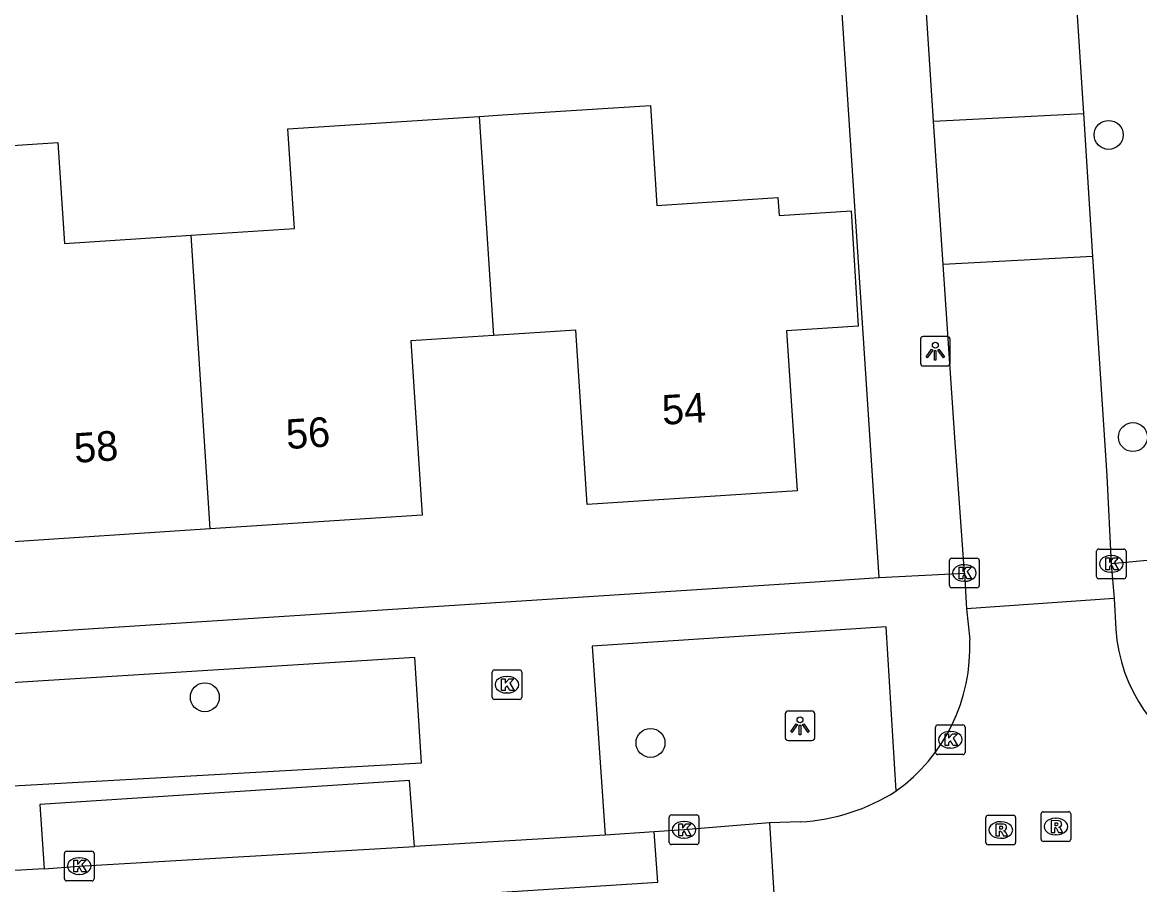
# Model space of a CAD drawing. Extents: x 159689 to 160786, y 387323 to 388339.
# Drawn here: x 160316.87 to 160354.58, y 388032.38 to 388061.5 of the extents above; entities that cross this region are included whole.
import ezdxf

# ---------------------------------------------------------------- set-up
doc = ezdxf.new("R2010")
doc.units = 0
for name, color, linetype in [('IMGEO_Boom', 7, 'Continuous'), ('IMGEO_Hek', 7, 'Continuous'), ('IMGEO_Kolk', 7, 'Continuous'), ('IMGEO_Lichtpunt', 7, 'Continuous'), ('IMGEO_Pand', 7, 'Continuous'), ('IMGEO_Pand_nummerreeks', 7, 'Continuous'), ('IMGEO_Rijbaan_lokaal_gesloten', 7, 'Continuous'), ('IMGEO_Rijbaan_lokaal_open', 7, 'Continuous'), ('IMGEO_Rioolput', 7, 'Continuous'), ('IMGEO_Voetpad_open', 7, 'Continuous')]:
    doc.layers.add(name, color=color, linetype=linetype)

msp = doc.modelspace()

# ---------------------------------------------------------------- linework, layer by layer
at = {"layer": 'IMGEO_Boom'}
for centre in [(160353.539, 388057.702), (160354.359, 388047.496), (160323.027, 388038.71), (160338.072, 388037.168)]:
    msp.add_circle(centre, 0.489, dxfattribs=at)
at = {"layer": 'IMGEO_Hek'}
msp.add_lwpolyline([(160345.247, 388051.01), (160344.051, 388069.366)], dxfattribs=at)
at = {"layer": 'IMGEO_Kolk'}
for p, q in [((160353.202, 388043.714), (160354.054, 388043.714)), ((160348.167, 388042.48), (160348.167, 388043.332)), ((160348.242, 388043.406), (160349.094, 388043.406)), ((160349.168, 388043.332), (160349.168, 388042.48)), ((160353.127, 388042.788), (160353.127, 388043.64)), ((160353.615, 388043.494), (160353.64, 388043.494)), ((160354.128, 388043.64), (160354.128, 388042.788)), ((160348.655, 388043.186), (160348.68, 388043.186)), ((160353.638, 388042.934), (160353.613, 388042.934)), ((160348.678, 388042.626), (160348.653, 388042.626)), ((160354.054, 388042.714), (160353.202, 388042.714)), ((160349.094, 388042.406), (160348.242, 388042.406)), ((160332.726, 388038.708), (160332.726, 388039.56)), ((160332.801, 388039.634), (160333.653, 388039.634)), ((160333.727, 388039.56), (160333.727, 388038.708)), ((160333.214, 388039.414), (160333.239, 388039.414)), ((160333.237, 388038.854), (160333.212, 388038.854)), ((160333.653, 388038.634), (160332.801, 388038.634)), ((160347.693, 388036.85), (160347.693, 388037.702)), ((160347.768, 388037.776), (160348.62, 388037.776)), ((160348.694, 388037.702), (160348.694, 388036.85)), ((160348.181, 388037.556), (160348.206, 388037.556)), ((160348.204, 388036.996), (160348.179, 388036.996)), ((160348.62, 388036.776), (160347.768, 388036.776)), ((160338.705, 388033.809), (160338.705, 388034.661)), ((160338.78, 388034.735), (160339.632, 388034.735)), ((160339.706, 388034.661), (160339.706, 388033.809)), ((160339.193, 388034.515), (160339.218, 388034.515)), ((160339.216, 388033.955), (160339.191, 388033.955)), ((160318.361, 388033.509), (160319.213, 388033.509)), ((160339.632, 388033.735), (160338.78, 388033.735)), ((160318.286, 388032.583), (160318.286, 388033.435)), ((160318.774, 388033.289), (160318.799, 388033.289)), ((160319.287, 388033.435), (160319.287, 388032.583)), ((160319.213, 388032.509), (160318.361, 388032.509)), ((160318.797, 388032.729), (160318.772, 388032.729))]:
    msp.add_line(p, q, dxfattribs=at)
for points in [[(160353.202, 388043.714), (160354.054, 388043.714)], [(160348.167, 388042.48), (160348.167, 388043.332)], [(160348.242, 388043.406), (160349.094, 388043.406)], [(160349.168, 388043.332), (160349.168, 388042.48)], [(160353.127, 388042.788), (160353.127, 388043.64)], [(160353.448, 388043.414), (160353.571, 388043.414), (160353.571, 388043.263), (160353.701, 388043.414), (160353.865, 388043.414), (160353.719, 388043.263), (160353.872, 388043.014), (160353.72, 388043.014), (160353.635, 388043.178), (160353.571, 388043.111), (160353.571, 388043.014), (160353.448, 388043.014), (160353.448, 388043.414)], [(160354.128, 388043.64), (160354.128, 388042.788)], [(160348.488, 388043.106), (160348.611, 388043.106), (160348.611, 388042.955), (160348.741, 388043.106), (160348.905, 388043.106), (160348.759, 388042.955), (160348.912, 388042.706), (160348.76, 388042.706), (160348.675, 388042.87), (160348.611, 388042.803), (160348.611, 388042.706), (160348.488, 388042.706), (160348.488, 388043.106)], [(160354.054, 388042.714), (160353.202, 388042.714)], [(160349.094, 388042.406), (160348.242, 388042.406)], [(160332.726, 388038.708), (160332.726, 388039.56)], [(160332.801, 388039.634), (160333.653, 388039.634)], [(160333.727, 388039.56), (160333.727, 388038.708)], [(160333.047, 388039.334), (160333.17, 388039.334), (160333.17, 388039.183), (160333.3, 388039.334), (160333.464, 388039.334), (160333.318, 388039.183), (160333.471, 388038.934), (160333.319, 388038.934), (160333.234, 388039.098), (160333.17, 388039.031), (160333.17, 388038.934), (160333.047, 388038.934), (160333.047, 388039.334)], [(160333.653, 388038.634), (160332.801, 388038.634)], [(160347.693, 388036.85), (160347.693, 388037.702)], [(160347.768, 388037.776), (160348.62, 388037.776)], [(160348.694, 388037.702), (160348.694, 388036.85)], [(160348.014, 388037.476), (160348.137, 388037.476), (160348.137, 388037.325), (160348.267, 388037.476), (160348.431, 388037.476), (160348.285, 388037.325), (160348.438, 388037.076), (160348.286, 388037.076), (160348.201, 388037.24), (160348.137, 388037.173), (160348.137, 388037.076), (160348.014, 388037.076), (160348.014, 388037.476)], [(160348.62, 388036.776), (160347.768, 388036.776)], [(160338.705, 388033.809), (160338.705, 388034.661)], [(160338.78, 388034.735), (160339.632, 388034.735)], [(160339.706, 388034.661), (160339.706, 388033.809)], [(160339.026, 388034.435), (160339.149, 388034.435), (160339.149, 388034.284), (160339.279, 388034.435), (160339.443, 388034.435), (160339.297, 388034.284), (160339.45, 388034.035), (160339.298, 388034.035), (160339.213, 388034.199), (160339.149, 388034.132), (160339.149, 388034.035), (160339.026, 388034.035), (160339.026, 388034.435)], [(160318.361, 388033.509), (160319.213, 388033.509)], [(160339.632, 388033.735), (160338.78, 388033.735)], [(160318.286, 388032.583), (160318.286, 388033.435)], [(160318.607, 388033.209), (160318.73, 388033.209), (160318.73, 388033.058), (160318.86, 388033.209), (160319.024, 388033.209), (160318.878, 388033.058), (160319.031, 388032.809), (160318.879, 388032.809), (160318.794, 388032.973), (160318.73, 388032.906), (160318.73, 388032.809), (160318.607, 388032.809), (160318.607, 388033.209)], [(160319.287, 388033.435), (160319.287, 388032.583)], [(160319.213, 388032.509), (160318.361, 388032.509)]]:
    msp.add_lwpolyline(points, dxfattribs=at)
for centre, start, end in [((160353.204, 388043.638), 91.552, 178.448), ((160353.204, 388043.638), 91.552, 178.448), ((160354.052, 388043.638), 1.552, 88.448), ((160354.052, 388043.638), 1.552, 88.448), ((160348.244, 388043.33), 91.552, 178.448), ((160348.244, 388043.33), 91.552, 178.448), ((160349.092, 388043.33), 1.552, 88.448), ((160349.092, 388043.33), 1.552, 88.448), ((160353.204, 388042.79), 181.552, 268.448), ((160353.204, 388042.79), 181.552, 268.448), ((160354.052, 388042.79), 271.552, 358.448), ((160354.052, 388042.79), 271.552, 358.448), ((160348.244, 388042.482), 181.552, 268.448), ((160348.244, 388042.482), 181.552, 268.448), ((160349.092, 388042.482), 271.552, 358.448), ((160349.092, 388042.482), 271.552, 358.448), ((160332.803, 388039.558), 91.552, 178.448), ((160332.803, 388039.558), 91.552, 178.448), ((160333.651, 388039.558), 1.552, 88.448), ((160333.651, 388039.558), 1.552, 88.448), ((160332.803, 388038.71), 181.552, 268.448), ((160332.803, 388038.71), 181.552, 268.448), ((160333.651, 388038.71), 271.552, 358.448), ((160333.651, 388038.71), 271.552, 358.448), ((160347.77, 388037.7), 91.552, 178.448), ((160347.77, 388037.7), 91.552, 178.448), ((160348.618, 388037.7), 1.552, 88.448), ((160348.618, 388037.7), 1.552, 88.448), ((160347.77, 388036.852), 181.552, 268.448), ((160347.77, 388036.852), 181.552, 268.448), ((160348.618, 388036.852), 271.552, 358.448), ((160348.618, 388036.852), 271.552, 358.448), ((160338.782, 388034.659), 91.552, 178.448), ((160338.782, 388034.659), 91.552, 178.448), ((160339.63, 388034.659), 1.552, 88.448), ((160339.63, 388034.659), 1.552, 88.448), ((160318.363, 388033.433), 91.552, 178.448), ((160318.363, 388033.433), 91.552, 178.448), ((160319.211, 388033.433), 1.552, 88.448), ((160319.211, 388033.433), 1.552, 88.448), ((160338.782, 388033.811), 181.552, 268.448), ((160338.782, 388033.811), 181.552, 268.448), ((160339.63, 388033.811), 271.552, 358.448), ((160339.63, 388033.811), 271.552, 358.448), ((160318.363, 388032.585), 181.552, 268.448), ((160318.363, 388032.585), 181.552, 268.448), ((160319.211, 388032.585), 271.552, 358.448), ((160319.211, 388032.585), 271.552, 358.448)]:
    msp.add_arc(centre, 0.0765, start, end, dxfattribs=at)
for centre, major_axis, ratio, start_param, end_param in [((160353.614, 388043.214), (-0.387, 0.002), 0.722429, 4.712389, 7.853982), ((160353.639, 388043.214), (-0.39, 0.002), 0.717154, 1.570796, 4.712389), ((160348.654, 388042.906), (-0.387, 0.002), 0.722429, 4.712389, 7.853982), ((160348.679, 388042.906), (-0.39, 0.002), 0.717154, 1.570796, 4.712389), ((160333.213, 388039.134), (-0.387, 0.002), 0.722429, 4.712389, 7.853982), ((160333.238, 388039.134), (-0.39, 0.002), 0.717154, 1.570796, 4.712389), ((160348.18, 388037.276), (-0.387, 0.002), 0.722429, 4.712389, 7.853982), ((160348.205, 388037.276), (-0.39, 0.002), 0.717154, 1.570796, 4.712389), ((160339.192, 388034.235), (-0.387, 0.002), 0.722429, 4.712389, 7.853982), ((160339.217, 388034.235), (-0.39, 0.002), 0.717154, 1.570796, 4.712389), ((160318.773, 388033.009), (-0.387, 0.002), 0.722429, 4.712389, 7.853982), ((160318.798, 388033.009), (-0.39, 0.002), 0.717154, 1.570796, 4.712389)]:
    msp.add_ellipse(centre, major_axis=major_axis, ratio=ratio, start_param=start_param, end_param=end_param, dxfattribs=at)
at = {"layer": 'IMGEO_Lichtpunt'}
for p, q in [((160348.089, 388050.895), (160347.281, 388050.895)), ((160348.089, 388050.895), (160347.281, 388050.895)), ((160347.187, 388050.8), (160347.187, 388049.993)), ((160347.187, 388050.8), (160347.187, 388049.993)), ((160348.183, 388049.993), (160348.183, 388050.8)), ((160348.183, 388049.993), (160348.183, 388050.8)), ((160347.281, 388049.899), (160348.089, 388049.899)), ((160347.281, 388049.899), (160348.089, 388049.899)), ((160342.62, 388038.15), (160342.62, 388037.343)), ((160342.62, 388038.15), (160342.62, 388037.343)), ((160343.522, 388038.245), (160342.714, 388038.245)), ((160343.522, 388038.245), (160342.714, 388038.245)), ((160343.616, 388037.343), (160343.616, 388038.15)), ((160343.616, 388037.343), (160343.616, 388038.15)), ((160342.714, 388037.249), (160343.522, 388037.249)), ((160342.714, 388037.249), (160343.522, 388037.249))]:
    msp.add_line(p, q, dxfattribs=at)
for points in [[(160347.561, 388050.464), (160347.6, 388050.436), (160347.412, 388050.174), (160347.374, 388050.201), (160347.561, 388050.464)], [(160347.663, 388050.416), (160347.71, 388050.416), (160347.71, 388050.094), (160347.663, 388050.094), (160347.663, 388050.416)], [(160347.773, 388050.436), (160347.811, 388050.463), (160347.998, 388050.201), (160347.959, 388050.173), (160347.773, 388050.436)], [(160342.994, 388037.814), (160343.033, 388037.786), (160342.845, 388037.524), (160342.807, 388037.551), (160342.994, 388037.814)], [(160343.096, 388037.766), (160343.143, 388037.766), (160343.143, 388037.444), (160343.096, 388037.444), (160343.096, 388037.766)], [(160343.206, 388037.786), (160343.244, 388037.813), (160343.431, 388037.551), (160343.392, 388037.523), (160343.206, 388037.786)]]:
    msp.add_lwpolyline(points, dxfattribs=at)
for centre in [(160347.686, 388050.598), (160343.119, 388037.948)]:
    msp.add_circle(centre, 0.0994, dxfattribs=at)
for centre, start, end in [((160347.281, 388050.8), 90, 180), ((160347.281, 388050.8), 90, 180), ((160348.089, 388050.8), 0, 90), ((160348.089, 388050.8), 0, 90), ((160347.281, 388049.993), 180, 270), ((160347.281, 388049.993), 180, 270), ((160348.089, 388049.993), 270, 0), ((160348.089, 388049.993), 270, 360), ((160342.714, 388038.15), 90, 180), ((160342.714, 388038.15), 90, 180), ((160343.522, 388038.15), 0, 90), ((160343.522, 388038.15), 0, 90), ((160342.714, 388037.343), 180, 270), ((160342.714, 388037.343), 180, 270), ((160343.522, 388037.343), 270, 0), ((160343.522, 388037.343), 270, 360)]:
    msp.add_arc(centre, 0.0946, start, end, dxfattribs=at)
at = {"layer": 'IMGEO_Pand'}
for points in [[(160332.292, 388058.323), (160333.079, 388058.374), (160338.068, 388058.699), (160338.288, 388055.317), (160342.375, 388055.582), (160342.414, 388054.977), (160344.842, 388055.135), (160345.083, 388051.242), (160342.667, 388051.085), (160343.019, 388045.676), (160335.937, 388045.216), (160335.554, 388051.11), (160332.77, 388050.929)], [(160322.563, 388054.314), (160326.049, 388054.541), (160325.831, 388057.903), (160332.292, 388058.323)], [(160332.292, 388058.323), (160332.77, 388050.929)], [(160312.26, 388057.067), (160318.063, 388057.445), (160318.285, 388054.036), (160322.563, 388054.314)], [(160323.208, 388044.395), (160322.563, 388054.314)], [(160332.77, 388050.929), (160329.983, 388050.748), (160330.366, 388044.86), (160323.208, 388044.395)], [(160323.208, 388044.395), (160316.052, 388043.93), (160315.668, 388049.847), (160312.74, 388049.657)]]:
    msp.add_lwpolyline(points, dxfattribs=at)
at = {"layer": 'IMGEO_Rijbaan_lokaal_gesloten'}
for points in [[(160245.491, 388026.537), (160290.916, 388029.427), (160338.317, 388032.462), (160338.195, 388034.165)], [(160336.541, 388034.05), (160330.104, 388033.673)], [(160338.195, 388034.165), (160336.541, 388034.05)], [(160317.603, 388032.912), (160318.787, 388033.009), (160330.104, 388033.673)], [(160317.603, 388032.912), (160309.501, 388032.454)]]:
    msp.add_lwpolyline(points, dxfattribs=at)
at = {"layer": 'IMGEO_Rijbaan_lokaal_open'}
for points in [[(160351.366, 388078.927), (160352.685, 388058.42)], [(160347.63, 388058.162), (160346.697, 388072.604)], [(160347.63, 388058.162), (160352.685, 388058.42)], [(160352.685, 388058.42), (160352.996, 388053.6)], [(160347.952, 388053.327), (160347.63, 388058.162)], [(160352.996, 388053.6), (160347.952, 388053.327)], [(160352.996, 388053.6), (160353.477, 388046.186), (160353.628, 388043.214)], [(160348.668, 388042.906), (160348.341, 388047.485), (160347.952, 388053.327)], [(160353.628, 388043.214), (160353.72, 388042.04)], [(160348.668, 388042.906), (160348.743, 388041.699)], [(160353.72, 388042.04), (160348.743, 388041.699)], [(160353.72, 388042.04), (160353.779, 388041.008)], [(160348.743, 388041.699), (160348.847, 388040.655)], [(160342.087, 388034.465), (160339.206, 388034.235), (160338.195, 388034.165)], [(160343.132, 388034.504), (160342.087, 388034.465)], [(160342.087, 388034.465), (160342.466, 388028.402)]]:
    msp.add_lwpolyline(points, dxfattribs=at)
for centre, radius, start, end in [((160359.217, 388041.376), 5.45, 183.8694, 245.7343), ((160342.883, 388040.394), 5.97, 305.6839, 2.5031), ((160342.791, 388041.103), 6.608, 272.9568, 302.7395)]:
    msp.add_arc(centre, radius, start, end, dxfattribs=at)
at = {"layer": 'IMGEO_Rioolput'}
for p, q in [((160349.397, 388033.801), (160349.397, 388034.653)), ((160349.472, 388034.727), (160350.324, 388034.727)), ((160350.398, 388034.653), (160350.398, 388033.801)), ((160351.256, 388033.917), (160351.256, 388034.769)), ((160351.331, 388034.843), (160352.183, 388034.843)), ((160352.257, 388034.769), (160352.257, 388033.917)), ((160349.885, 388034.507), (160349.91, 388034.507)), ((160351.744, 388034.623), (160351.769, 388034.623)), ((160349.908, 388033.947), (160349.883, 388033.947)), ((160351.767, 388034.063), (160351.742, 388034.063)), ((160350.324, 388033.727), (160349.472, 388033.727)), ((160352.183, 388033.843), (160351.331, 388033.843))]:
    msp.add_line(p, q, dxfattribs=at)
for points in [[(160349.397, 388033.801), (160349.397, 388034.653)], [(160349.472, 388034.727), (160350.324, 388034.727)], [(160350.398, 388034.653), (160350.398, 388033.801)], [(160351.256, 388033.917), (160351.256, 388034.769)], [(160351.331, 388034.843), (160352.183, 388034.843)], [(160352.257, 388034.769), (160352.257, 388033.917)], [(160349.986, 388034.425), (160349.734, 388034.427), (160349.734, 388034.027)], [(160349.912, 388034.346), (160349.858, 388034.346), (160349.858, 388034.265)], [(160349.858, 388034.265), (160349.91, 388034.265)], [(160351.845, 388034.541), (160351.593, 388034.543), (160351.593, 388034.143)], [(160351.593, 388034.143), (160351.717, 388034.143), (160351.717, 388034.305), (160351.728, 388034.305)], [(160351.771, 388034.462), (160351.717, 388034.462), (160351.717, 388034.381)], [(160351.717, 388034.381), (160351.769, 388034.381)], [(160351.775, 388034.276), (160351.846, 388034.143), (160351.986, 388034.143), (160351.921, 388034.269)], [(160349.734, 388034.027), (160349.858, 388034.027), (160349.858, 388034.189), (160349.869, 388034.189)], [(160349.916, 388034.16), (160349.987, 388034.027), (160350.127, 388034.027), (160350.062, 388034.153)], [(160350.324, 388033.727), (160349.472, 388033.727)], [(160352.183, 388033.843), (160351.331, 388033.843)]]:
    msp.add_lwpolyline(points, dxfattribs=at)
for centre, radius, start, end in [((160349.474, 388034.651), 0.0765, 91.552, 178.448), ((160349.474, 388034.651), 0.0765, 91.552, 178.448), ((160350.322, 388034.651), 0.0765, 1.552, 88.448), ((160350.322, 388034.651), 0.0765, 1.552, 88.448), ((160351.333, 388034.767), 0.0765, 91.552, 178.448), ((160351.333, 388034.767), 0.0765, 91.552, 178.448), ((160352.181, 388034.767), 0.0765, 1.552, 88.448), ((160352.181, 388034.767), 0.0765, 1.552, 88.448), ((160349.894, 388034.454), 0.19, 274.7715, 282.9687), ((160349.918, 388034.25), 0.0964, 77.0061, 93.1865), ((160349.932, 388034.307), 0.0378, 276.6634, 79.6772), ((160349.985, 388034.315), 0.109, 350.3612, 89.416), ((160349.983, 388034.315), 0.112, 277.5842, 350.9817), ((160351.727, 388034.252), 0.0533, 26.0293, 88.6989), ((160351.753, 388034.57), 0.19, 274.7715, 282.9687), ((160351.777, 388034.366), 0.0964, 77.0061, 93.1865), ((160351.791, 388034.423), 0.0378, 276.6634, 79.6772), ((160351.844, 388034.431), 0.109, 350.3612, 89.416), ((160351.842, 388034.431), 0.112, 277.5842, 350.9817), ((160351.826, 388034.216), 0.108, 29.5134, 73.7905), ((160349.868, 388034.136), 0.0533, 26.0293, 88.6989), ((160349.967, 388034.1), 0.108, 29.5134, 73.7905), ((160351.333, 388033.919), 0.0765, 181.552, 268.448), ((160351.333, 388033.919), 0.0765, 181.552, 268.448), ((160352.181, 388033.919), 0.0765, 271.552, 358.448), ((160352.181, 388033.919), 0.0765, 271.552, 358.448), ((160349.474, 388033.803), 0.0765, 181.552, 268.448), ((160349.474, 388033.803), 0.0765, 181.552, 268.448), ((160350.322, 388033.803), 0.0765, 271.552, 358.448), ((160350.322, 388033.803), 0.0765, 271.552, 358.448)]:
    msp.add_arc(centre, radius, start, end, dxfattribs=at)
for centre, major_axis, ratio, start_param, end_param in [((160349.884, 388034.227), (-0.387, 0.002), 0.722429, 4.712389, 7.853982), ((160349.909, 388034.227), (-0.39, 0.002), 0.717154, 1.570796, 4.712389), ((160351.743, 388034.343), (-0.387, 0.002), 0.722429, 4.712389, 7.853982), ((160351.768, 388034.343), (-0.39, 0.002), 0.717154, 1.570796, 4.712389)]:
    msp.add_ellipse(centre, major_axis=major_axis, ratio=ratio, start_param=start_param, end_param=end_param, dxfattribs=at)
at = {"layer": 'IMGEO_Voetpad_open'}
for points in [[(160345.786, 388042.758), (160345.247, 388051.01), (160344.051, 388069.366)], [(160358.595, 388043.68), (160353.628, 388043.214)], [(160263.044, 388037.396), (160343.46, 388042.602), (160345.786, 388042.758)], [(160345.786, 388042.758), (160348.668, 388042.906)], [(160346.365, 388035.545), (160346.029, 388041.088), (160336.098, 388040.433), (160336.541, 388034.05)], [(160330.114, 388040.051), (160316.139, 388039.174), (160316.37, 388035.709), (160330.346, 388036.5), (160330.114, 388040.051)], [(160330.104, 388033.673), (160329.942, 388035.9), (160317.454, 388035.086), (160317.603, 388032.912)]]:
    msp.add_lwpolyline(points, dxfattribs=at)

# ---------------------------------------------------------------- texts
at = {"layer": 'IMGEO_Pand_nummerreeks'}
for s, rotation, p in [('54', 3.7163, (160338.49, 388047.908)), ('56', 3.7174, (160325.799, 388047.089)), ('58', 3.7174, (160318.645, 388046.624))]:
    msp.add_text(s, height=1, rotation=rotation, dxfattribs=at).set_placement(p)

doc.saveas('drawing.dxf')
